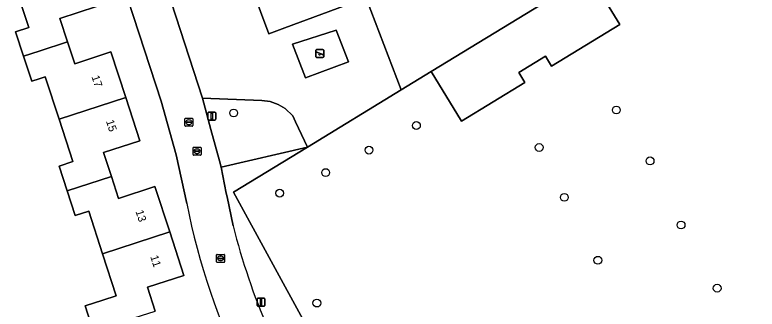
# Model space of a CAD drawing. Extents: x 159262 to 160143, y 383399 to 384319.
# Drawn here: x 159496.9 to 159589.7, y 383782.6 to 383819.4 of the extents above; entities that cross this region are included whole.
import ezdxf

# ---------------------------------------------------------------- set-up
doc = ezdxf.new("R2010")
doc.units = 0
for name, color, linetype in [('IMGEO_Boom', 7, 'Continuous'), ('IMGEO_Erf', 7, 'Continuous'), ('IMGEO_Groenvoorziening', 7, 'Continuous'), ('IMGEO_Hek', 7, 'Continuous'), ('IMGEO_Kolk', 7, 'Continuous'), ('IMGEO_Lichtmast', 7, 'Continuous'), ('IMGEO_Pand', 7, 'Continuous'), ('IMGEO_Pand_nummerreeks', 7, 'Continuous'), ('IMGEO_Rijbaan_lokaal_open', 7, 'Continuous'), ('IMGEO_Rioolput', 7, 'Continuous'), ('IMGEO_Speelvoorziening', 7, 'Continuous'), ('IMGEO_Terreindeel_open', 7, 'Continuous'), ('IMGEO_Terreindeel_zand', 7, 'Continuous')]:
    doc.layers.add(name, color=color, linetype=linetype)

msp = doc.modelspace()

# ---------------------------------------------------------------- linework, layer by layer
at = {"layer": 'IMGEO_Boom'}
for centre in [(159572.085, 383807.529), (159524.284, 383807.164), (159547.114, 383805.59), (159562.446, 383802.848), (159541.184, 383802.517), (159576.305, 383801.169), (159535.782, 383799.709), (159530.031, 383797.137), (159565.591, 383796.611), (159580.177, 383793.151), (159569.784, 383788.751), (159584.684, 383785.255), (159534.68, 383783.398)]:
    msp.add_circle(centre, 0.489, dxfattribs=at)
at = {"layer": 'IMGEO_Erf'}
for points in [[(159518.429, 383795.835), (159517.102, 383801.923), (159515.238, 383808.628), (159500, 383855.36)], [(159607.146, 383847.892), (159579.933, 383831.261), (159568.748, 383824.426), (159572.531, 383818.234), (159563.987, 383813.011), (159563.227, 383814.255), (159559.915, 383812.231), (159560.674, 383810.988), (159552.736, 383806.136), (159548.952, 383812.328), (159545.214, 383810.044), (159533.511, 383802.892), (159524.266, 383797.243), (159551.742, 383746.888), (159553.442, 383742.26), (159553.642, 383741.715), (159550.341, 383739.901), (159522.783, 383724.754)], [(159507.912, 383789.564), (159506.176, 383794.894), (159504.48, 383794.341), (159503.475, 383797.426), (159502.464, 383800.531), (159504.189, 383801.093), (159502.465, 383806.385), (159500.742, 383811.675), (159500, 383811.433), (159499.058, 383811.126), (159498.038, 383814.253), (159497.046, 383817.295), (159498.685, 383817.83), (159496.947, 383823.162)], [(159507.149, 383820.452), (159502.586, 383818.966), (159503.535, 383816.053), (159504.428, 383813.31), (159508.952, 383814.783), (159510.8, 383809.111), (159512.568, 383803.682), (159508.042, 383802.208), (159509.014, 383799.223), (159509.908, 383796.48), (159514.448, 383797.959), (159516.294, 383792.292), (159518.066, 383786.852), (159513.508, 383785.367), (159514.485, 383782.368)], [(159506.736, 383779.93), (159505.716, 383783.061), (159507.943, 383783.757), (159509.625, 383784.305), (159507.912, 383789.564)]]:
    msp.add_lwpolyline(points, dxfattribs=at)
msp.add_arc((159604.051, 383812.764), 87.28, 191.18399, 206.24048, dxfattribs=at)
at = {"layer": 'IMGEO_Groenvoorziening'}
for points in [[(159607.146, 383847.892), (159609.241, 383849.225), (159605.197, 383859.168), (159584.67, 383852.572), (159584.094, 383853.426), (159583.823, 383854.258), (159580.977, 383853.084), (159581.252, 383852.267), (159581.765, 383852.432), (159581.978, 383851.578), (159573.248, 383848.793), (159535.081, 383836.615), (159535.463, 383835.613), (159545.214, 383810.044), (159548.952, 383812.328), (159568.748, 383824.426), (159579.933, 383831.261)], [(159524.122, 383833.513), (159523.634, 383834.832), (159519.431, 383836.569), (159516.431, 383838.441), (159509.96, 383841.152), (159512.606, 383832.992), (159520.378, 383809.025), (159527.821, 383808.7), (159528.853, 383808.575), (159529.835, 383808.238), (159530.727, 383807.704), (159531.663, 383806.784), (159532.001, 383806.072), (159533.511, 383802.892), (159545.214, 383810.044), (159535.463, 383835.613), (159535.081, 383836.615), (159532.605, 383835.825), (159525.826, 383833.227)], [(159530.162, 383827.192), (159529.849, 383828.042), (159532.643, 383829.111), (159532.967, 383828.236), (159536.767, 383829.65), (159539.906, 383821.214), (159530.689, 383817.784), (159528.679, 383817.036), (159525.54, 383825.472)], [(159533.248, 383811.536), (159531.629, 383815.781), (159537.103, 383817.513), (159538.623, 383813.549)], [(159533.511, 383802.892), (159532.001, 383806.072), (159531.663, 383806.784), (159530.727, 383807.704), (159529.835, 383808.238), (159528.853, 383808.575), (159527.821, 383808.7), (159520.378, 383809.025), (159521.439, 383805.107), (159522.501, 383801.19), (159522.707, 383800.392)]]:
    msp.add_lwpolyline(points, close=True, dxfattribs=at)
for points in [[(159524.266, 383797.243), (159533.511, 383802.892), (159522.707, 383800.392), (159523.367, 383797.121), (159523.46, 383796.685), (159524.232, 383793.052)], [(159550.386, 383744.022), (159551.856, 383741.387), (159553.442, 383742.26), (159551.742, 383746.888), (159524.266, 383797.243)]]:
    msp.add_lwpolyline(points, dxfattribs=at)
msp.add_arc((159602.356, 383812.313), 80.463, 193.84948, 203.52252, dxfattribs=at)
at = {"layer": 'IMGEO_Hek'}
for points in [[(159545.214, 383810.044), (159548.952, 383812.328)], [(159533.511, 383802.892), (159545.214, 383810.044)], [(159524.266, 383797.243), (159533.511, 383802.892)], [(159553.642, 383741.715), (159551.742, 383746.888), (159524.266, 383797.243)]]:
    msp.add_lwpolyline(points, dxfattribs=at)
at = {"layer": 'IMGEO_Kolk'}
for p, q in [((159518.181, 383805.578), (159518.181, 383806.43)), ((159518.256, 383806.504), (159519.108, 383806.504)), ((159518.44, 383805.998), (159518.44, 383806.01)), ((159518.878, 383805.961), (159518.48, 383805.961)), ((159518.483, 383806.047), (159518.881, 383806.047)), ((159518.669, 383806.284), (159518.694, 383806.284)), ((159518.924, 383806.01), (159518.924, 383805.998)), ((159519.182, 383806.43), (159519.182, 383805.578)), ((159519.108, 383805.504), (159518.256, 383805.504)), ((159518.692, 383805.724), (159518.667, 383805.724)), ((159522.151, 383788.564), (159522.151, 383789.416)), ((159522.226, 383789.49), (159523.078, 383789.49)), ((159522.639, 383789.27), (159522.664, 383789.27)), ((159523.152, 383789.416), (159523.152, 383788.564)), ((159523.078, 383788.49), (159522.226, 383788.49)), ((159522.41, 383788.984), (159522.41, 383788.996)), ((159522.848, 383788.947), (159522.45, 383788.947)), ((159522.453, 383789.033), (159522.851, 383789.033)), ((159522.662, 383788.71), (159522.637, 383788.71)), ((159522.894, 383788.996), (159522.894, 383788.984))]:
    msp.add_line(p, q, dxfattribs=at)
for points in [[(159518.181, 383805.578), (159518.181, 383806.43)], [(159518.256, 383806.504), (159519.108, 383806.504)], [(159519.182, 383806.43), (159519.182, 383805.578)], [(159519.108, 383805.504), (159518.256, 383805.504)], [(159522.151, 383788.564), (159522.151, 383789.416)], [(159522.226, 383789.49), (159523.078, 383789.49)], [(159523.152, 383789.416), (159523.152, 383788.564)], [(159523.078, 383788.49), (159522.226, 383788.49)]]:
    msp.add_lwpolyline(points, dxfattribs=at)
for centre, radius, start, end in [((159518.258, 383806.428), 0.0765, 91.55205, 178.44795), ((159518.258, 383806.428), 0.0765, 91.55205, 178.44795), ((159518.48, 383806.007), 0.0403, 85.87752, 175.75265), ((159518.477, 383805.997), 0.0366, 178.93798, 274.71019), ((159518.881, 383806.004), 0.043, 264.86636, 352.45326), ((159518.885, 383806.009), 0.0386, 1.73085, 96.63898), ((159519.106, 383806.428), 0.0765, 1.55205, 88.44795), ((159519.106, 383806.428), 0.0765, 1.55205, 88.44795), ((159518.258, 383805.58), 0.0765, 181.55205, 268.44795), ((159518.258, 383805.58), 0.0765, 181.55205, 268.44795), ((159519.106, 383805.58), 0.0765, 271.55205, 358.44795), ((159519.106, 383805.58), 0.0765, 271.55205, 358.44795), ((159522.228, 383789.414), 0.0765, 91.55205, 178.44795), ((159522.228, 383789.414), 0.0765, 91.55205, 178.44795), ((159523.076, 383789.414), 0.0765, 1.55205, 88.44795), ((159523.076, 383789.414), 0.0765, 1.55205, 88.44795), ((159522.228, 383788.566), 0.0765, 181.55205, 268.44795), ((159522.228, 383788.566), 0.0765, 181.55205, 268.44795), ((159522.45, 383788.993), 0.0403, 85.87752, 175.75265), ((159522.447, 383788.983), 0.0366, 178.93798, 274.71019), ((159522.851, 383788.99), 0.043, 264.86636, 352.45326), ((159522.855, 383788.995), 0.0386, 1.73085, 96.63898), ((159523.076, 383788.566), 0.0765, 271.55205, 358.44795), ((159523.076, 383788.566), 0.0765, 271.55205, 358.44795)]:
    msp.add_arc(centre, radius, start, end, dxfattribs=at)
for centre, major_axis, ratio, start_param, end_param in [((159518.668, 383806.004), (-0.387, 0.002), 0.722429, 4.712389, 7.853982), ((159518.693, 383806.004), (-0.39, 0.002), 0.717154, 1.570796, 4.712389), ((159522.638, 383788.99), (-0.387, 0.002), 0.722429, 4.712389, 7.853982), ((159522.663, 383788.99), (-0.39, 0.002), 0.717154, 1.570796, 4.712389)]:
    msp.add_ellipse(centre, major_axis=major_axis, ratio=ratio, start_param=start_param, end_param=end_param, dxfattribs=at)
at = {"layer": 'IMGEO_Lichtmast'}
for p, q in [((159521.052, 383806.367), (159521.052, 383807.167)), ((159521.052, 383807.167), (159521.052, 383806.367)), ((159521.152, 383807.267), (159521.942, 383807.267)), ((159521.942, 383807.267), (159521.152, 383807.267)), ((159522.042, 383807.167), (159522.042, 383806.367)), ((159522.042, 383806.367), (159522.042, 383807.167)), ((159521.942, 383806.267), (159521.152, 383806.267)), ((159521.152, 383806.267), (159521.942, 383806.267)), ((159527.208, 383783.115), (159527.208, 383783.915)), ((159527.208, 383783.915), (159527.208, 383783.115)), ((159527.308, 383784.015), (159528.098, 383784.015)), ((159528.098, 383784.015), (159527.308, 383784.015)), ((159528.198, 383783.915), (159528.198, 383783.115)), ((159528.198, 383783.115), (159528.198, 383783.915)), ((159528.098, 383783.015), (159527.308, 383783.015)), ((159527.308, 383783.015), (159528.098, 383783.015))]:
    msp.add_line(p, q, dxfattribs=at)
for points in [[(159521.472, 383807.142), (159521.622, 383807.142), (159521.622, 383806.392), (159521.472, 383806.392), (159521.472, 383807.142)], [(159527.628, 383783.89), (159527.778, 383783.89), (159527.778, 383783.14), (159527.628, 383783.14), (159527.628, 383783.89)]]:
    msp.add_lwpolyline(points, dxfattribs=at)
for centre, start, end in [((159521.152, 383807.167), 90, 180), ((159521.152, 383807.167), 90, 180), ((159521.942, 383807.167), 0, 90), ((159521.942, 383807.167), 360, 90), ((159521.152, 383806.367), 180, 270), ((159521.152, 383806.367), 180, 270), ((159521.942, 383806.367), 270, 0), ((159521.942, 383806.367), 270, 0), ((159527.308, 383783.915), 90, 180), ((159527.308, 383783.915), 90, 180), ((159528.098, 383783.915), 0, 90), ((159528.098, 383783.915), 360, 90), ((159527.308, 383783.115), 180, 270), ((159527.308, 383783.115), 180, 270), ((159528.098, 383783.115), 270, 0), ((159528.098, 383783.115), 270, 0)]:
    msp.add_arc(centre, 0.1, start, end, dxfattribs=at)
at = {"layer": 'IMGEO_Pand'}
for points in [[(159505.362, 383825.938), (159500, 383824.169), (159496.947, 383823.162), (159498.685, 383817.83), (159497.046, 383817.295), (159498.038, 383814.253), (159500, 383814.895), (159503.535, 383816.053), (159502.586, 383818.966), (159507.149, 383820.452)], [(159568.748, 383824.426), (159548.952, 383812.328), (159552.736, 383806.136), (159560.674, 383810.988), (159559.915, 383812.231), (159563.227, 383814.255), (159563.987, 383813.011), (159572.531, 383818.234)], [(159510.8, 383809.111), (159508.952, 383814.783), (159504.428, 383813.31), (159503.535, 383816.053), (159500, 383814.895), (159498.038, 383814.253), (159499.058, 383811.126), (159500, 383811.433), (159500.742, 383811.675), (159502.465, 383806.385)], [(159510.8, 383809.111), (159502.465, 383806.385), (159504.189, 383801.093), (159502.464, 383800.531), (159503.475, 383797.426), (159509.014, 383799.223), (159508.042, 383802.208), (159512.568, 383803.682)], [(159516.294, 383792.292), (159514.448, 383797.959), (159509.908, 383796.48), (159509.014, 383799.223), (159503.475, 383797.426), (159504.48, 383794.341), (159506.176, 383794.894), (159507.912, 383789.564)], [(159516.294, 383792.292), (159507.912, 383789.564), (159509.625, 383784.305), (159507.943, 383783.757), (159505.716, 383783.061), (159506.736, 383779.93), (159514.485, 383782.368), (159513.508, 383785.367), (159518.066, 383786.852)]]:
    msp.add_lwpolyline(points, close=True, dxfattribs=at)
at = {"layer": 'IMGEO_Rijbaan_lokaal_open'}
msp.add_lwpolyline([(159524.232, 383793.052), (159523.46, 383796.685), (159523.367, 383797.121), (159522.707, 383800.392), (159522.501, 383801.19), (159521.439, 383805.107), (159520.378, 383809.025), (159512.606, 383832.992), (159509.96, 383841.152), (159508.415, 383845.917), (159504.834, 383856.959), (159500, 383855.36), (159515.238, 383808.628), (159517.102, 383801.923), (159518.429, 383795.835)], dxfattribs=at)
for centre, radius, start, end in [((159604.051, 383812.764), 87.28, 191.18399, 206.24048), ((159602.356, 383812.313), 80.463, 193.84948, 203.52252)]:
    msp.add_arc(centre, radius, start, end, dxfattribs=at)
at = {"layer": 'IMGEO_Rioolput'}
for p, q in [((159519.205, 383801.957), (159519.205, 383802.809)), ((159519.28, 383802.883), (159520.132, 383802.883)), ((159519.464, 383802.377), (159519.464, 383802.389)), ((159519.902, 383802.34), (159519.504, 383802.34)), ((159519.507, 383802.426), (159519.905, 383802.426)), ((159519.693, 383802.663), (159519.718, 383802.663)), ((159519.948, 383802.389), (159519.948, 383802.377)), ((159520.206, 383802.809), (159520.206, 383801.957)), ((159520.132, 383801.883), (159519.28, 383801.883)), ((159519.716, 383802.103), (159519.691, 383802.103))]:
    msp.add_line(p, q, dxfattribs=at)
for points in [[(159519.205, 383801.957), (159519.205, 383802.809)], [(159519.28, 383802.883), (159520.132, 383802.883)], [(159520.206, 383802.809), (159520.206, 383801.957)], [(159520.132, 383801.883), (159519.28, 383801.883)]]:
    msp.add_lwpolyline(points, dxfattribs=at)
for centre, radius, start, end in [((159519.282, 383802.807), 0.0765, 91.55205, 178.44795), ((159519.282, 383802.807), 0.0765, 91.55205, 178.44795), ((159519.504, 383802.386), 0.0403, 85.87752, 175.75265), ((159519.501, 383802.376), 0.0366, 178.93798, 274.71019), ((159519.905, 383802.383), 0.043, 264.86636, 352.45326), ((159519.909, 383802.388), 0.0386, 1.73085, 96.63898), ((159520.13, 383802.807), 0.0765, 1.55205, 88.44795), ((159520.13, 383802.807), 0.0765, 1.55205, 88.44795), ((159519.282, 383801.959), 0.0765, 181.55205, 268.44795), ((159519.282, 383801.959), 0.0765, 181.55205, 268.44795), ((159520.13, 383801.959), 0.0765, 271.55205, 358.44795), ((159520.13, 383801.959), 0.0765, 271.55205, 358.44795)]:
    msp.add_arc(centre, radius, start, end, dxfattribs=at)
for centre, major_axis, ratio, start_param, end_param in [((159519.692, 383802.383), (-0.387, 0.002), 0.722429, 4.712389, 7.853982), ((159519.717, 383802.383), (-0.39, 0.002), 0.717154, 1.570796, 4.712389)]:
    msp.add_ellipse(centre, major_axis=major_axis, ratio=ratio, start_param=start_param, end_param=end_param, dxfattribs=at)
at = {"layer": 'IMGEO_Speelvoorziening'}
for p, q in [((159534.55, 383814.195), (159534.55, 383814.995)), ((159534.55, 383814.995), (159534.55, 383814.195)), ((159534.933, 383814.623), (159534.594, 383814.76)), ((159534.619, 383814.82), (159535.495, 383814.467)), ((159534.65, 383815.095), (159535.44, 383815.095)), ((159535.44, 383815.095), (159534.65, 383815.095)), ((159535.471, 383814.407), (159535.131, 383814.544)), ((159535.54, 383814.995), (159535.54, 383814.195)), ((159535.54, 383814.195), (159535.54, 383814.995)), ((159535.44, 383814.095), (159534.65, 383814.095)), ((159534.65, 383814.095), (159535.44, 383814.095))]:
    msp.add_line(p, q, dxfattribs=at)
for centre, radius, start, end in [((159534.65, 383814.995), 0.1, 90, 180), ((159534.65, 383814.995), 0.1, 90, 180), ((159534.65, 383814.195), 0.1, 180, 270), ((159534.65, 383814.195), 0.1, 180, 270), ((159534.607, 383814.79), 0.0327, 68.07798, 248.07798), ((159535.012, 383814.533), 0.12, 130.99278, 5.16318), ((159535.44, 383814.995), 0.1, 0, 90), ((159535.44, 383814.995), 0.1, 360, 90), ((159535.44, 383814.195), 0.1, 270, 0), ((159535.44, 383814.195), 0.1, 270, 0), ((159535.483, 383814.437), 0.0327, 248.07798, 68.07798)]:
    msp.add_arc(centre, radius, start, end, dxfattribs=at)
at = {"layer": 'IMGEO_Terreindeel_open'}
msp.add_lwpolyline([(159533.248, 383811.536), (159538.623, 383813.549), (159537.103, 383817.513), (159531.629, 383815.781)], close=True, dxfattribs=at)
at = {"layer": 'IMGEO_Terreindeel_zand'}
msp.add_lwpolyline([(159530.162, 383827.192), (159525.54, 383825.472), (159528.679, 383817.036), (159530.689, 383817.784), (159539.906, 383821.214), (159536.767, 383829.65), (159532.967, 383828.236)], close=True, dxfattribs=at)

# ---------------------------------------------------------------- texts
at = {"layer": 'IMGEO_Pand_nummerreeks'}
for s, rotation, p in [('17', 288.04232, (159506.51, 383811.691)), ('15', 288.04232, (159508.318, 383806.14)), ('13', 288.04253, (159512.006, 383794.865)), ('11', 288.04253, (159513.85, 383789.204))]:
    msp.add_text(s, height=1, rotation=rotation, dxfattribs=at).set_placement(p)

doc.saveas('drawing.dxf')
